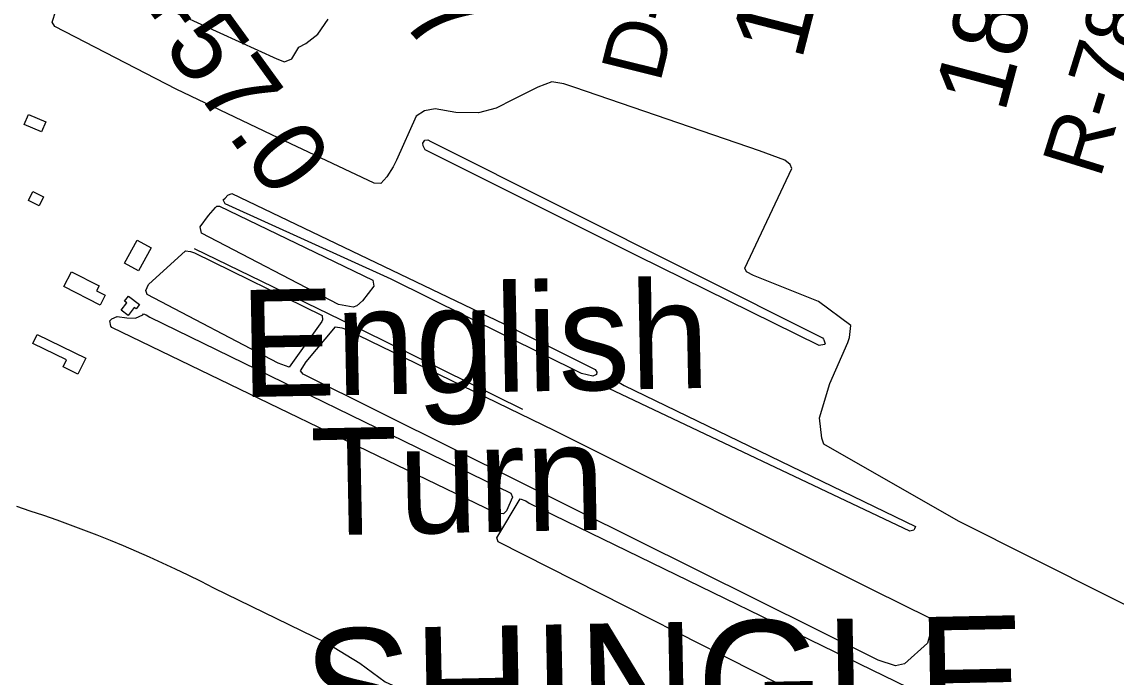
# Model space of a CAD drawing. Extents: x 3683402 to 3721514, y 487807 to 513565.
# Drawn here: x 3714248 to 3715731, y 502154 to 503041 of the extents above; entities that cross this region are included whole.
import ezdxf

# ---------------------------------------------------------------- set-up
doc = ezdxf.new("R2010")
doc.units = 0
for name, color, linetype in [('V-BLDG-OTLN', 7, 'Continuous'), ('V-RIVR-RANG-IDEN', 7, 'Continuous'), ('V-SITE-VEGE', 7, 'Continuous'), ('V-SURV-IDEN', 7, 'Continuous'), ('V-TOPO-GNAM-IDEN', 7, 'Continuous'), ('V-TOPO-SHOR', 7, 'Continuous')]:
    doc.layers.add(name, color=color, linetype=linetype)

msp = doc.modelspace()

# ---------------------------------------------------------------- linework, layer by layer
at = {"layer": 'V-BLDG-OTLN'}
for points in [[(3714257.2, 502915.8), (3714280.5, 502905.5), (3714274.5, 502892), (3714251.3, 502902.3)], [(3714262.9, 502811.2), (3714277.3, 502804), (3714271.3, 502792), (3714256.9, 502799.3)], [(3714423.3, 502734.9), (3714406.2, 502704), (3714387.3, 502714.4), (3714404.4, 502745.3)], [(3714315.2, 502702.6), (3714352.8, 502683.5), (3714349.4, 502676.7), (3714360.9, 502670.8), (3714354.2, 502657.6), (3714305.1, 502682.5)], [(3714392.4, 502669.6), (3714407.3, 502658.2), (3714402.9, 502652.5), (3714400.4, 502654.4), (3714391.9, 502643.3), (3714382.5, 502650.5), (3714390.4, 502660.7), (3714387.3, 502663)], [(3714268.9, 502617.5), (3714334.6, 502585.6), (3714324.1, 502563.8), (3714303.9, 502573.7), (3714308.5, 502583.3), (3714263, 502605.4)]]:
    msp.add_lwpolyline(points, close=True, dxfattribs=at)
at = {"layer": 'V-SITE-VEGE'}
for points in [[(3714387.4, 503085.5), (3714593.8, 502990.9), (3714603.8, 502987.1), (3714613.9, 502991), (3714623.2, 503006.7), (3714632.8, 503011.8), (3714649.1, 503024.4), (3714663.2, 503044.8)], [(3715926.9, 502159.5), (3715517.4, 502364.6), (3715334.9, 502469.2), (3715332.1, 502477), (3715329.3, 502504.8), (3715342.9, 502551.2), (3715367.4, 502606.8), (3715369.9, 502613.8), (3715371.5, 502629.8), (3715327.9, 502662.2), (3715239.5, 502697.6), (3715230.2, 502702.6), (3715227.9, 502707.4), (3715291.7, 502842.4), (3715289.5, 502847.8), (3715281.9, 502853.9), (3715247.9, 502866.6), (3714997.5, 502952.3), (3714982.8, 502957.4), (3714966.3, 502960.1), (3714947.2, 502952.9), (3714913.7, 502936), (3714890.9, 502924.2), (3714867.1, 502917.7), (3714836.3, 502918.5), (3714808, 502923.4), (3714793.8, 502920.8), (3714782.4, 502913.4), (3714756, 502853.7), (3714751.2, 502844.8), (3714742.6, 502831.2), (3714734.4, 502822.4), (3714725.4, 502822.6), (3714596.3, 502883.5), (3714457.3, 502950), (3714292.6, 503034.7), (3714289.2, 503040.7), (3714294.3, 503055.9)], [(3714240.6, 502384.9), (3714259, 502378.9), (3714277.2, 502372.8), (3714295.4, 502366.4), (3714313.6, 502359.8), (3714331.6, 502353.1), (3714349.6, 502346.1), (3714367.5, 502339), (3714385.3, 502331.6), (3714403.1, 502324.1), (3714420.7, 502316.3), (3714438.3, 502308.4), (3714455.8, 502300.3), (3714473.2, 502291.9), (3714490.5, 502283.4), (3714507.7, 502274.7)], [(3714507.7, 502274.7), (3714660.8, 502200.1), (3714706.2, 502172.3), (3714740.5, 502147.2), (3714775, 502131.5), (3715118.2, 501970.2), (3715718.8, 501673.9), (3716268.6, 501399.6)]]:
    msp.add_lwpolyline(points, dxfattribs=at)
for points in [[(3715333.2, 502613.2), (3715334.4, 502611.4), (3715334.9, 502610.2), (3715336.6, 502604.8), (3715336, 502604.3), (3715328.8, 502602.7), (3715082.8, 502723.7), (3714794.8, 502867.7), (3714792, 502873.1), (3714791.5, 502876.7), (3714794, 502880.7), (3714798.1, 502881.2), (3714802.2, 502879.3)], [(3714532.4, 502808.7), (3714901.2, 502631.9), (3715025.1, 502570.2), (3715027.4, 502566.6), (3715026.7, 502563.6), (3715021.9, 502561.4), (3715006.6, 502564.7), (3714748.4, 502692.6), (3714523.8, 502794.7), (3714521, 502800.1), (3714523.4, 502802.4), (3714527.1, 502806.5)], [(3714516, 502791.4), (3714723.5, 502691.4), (3714725.1, 502683.1), (3714709.8, 502663.4), (3714701.9, 502656.5), (3714697.1, 502654.8), (3714677.1, 502658.3), (3714491.4, 502754.7), (3714489.9, 502763.6), (3714500.9, 502778.7), (3714510.7, 502789.7), (3714512.5, 502791.5)], [(3714481.9, 502728.3), (3714654.9, 502643.5), (3714655.3, 502637.5), (3714654.7, 502635.2), (3714610.5, 502573.6), (3714595.3, 502578.7), (3714417.8, 502672), (3714416.2, 502677.3), (3714419.9, 502685.5), (3714469.6, 502731), (3714476.7, 502730.2)], [(3714421.7, 502641.1), (3714910.9, 502402.7), (3714913.1, 502397.3), (3714904.9, 502378.6), (3714900.7, 502374.5), (3714890.1, 502376), (3714369.9, 502627), (3714368.8, 502628.9), (3714367.2, 502636), (3714370.2, 502638.9), (3714377.4, 502642.2), (3714390.4, 502640.1), (3714402.2, 502639.8), (3714411.8, 502644.3), (3714413, 502645.5), (3714416.5, 502644.2)], [(3714688.1, 502624.3), (3714969.8, 502487.5), (3715401.5, 502271.9), (3715479.2, 502233.2), (3715480.6, 502217.8), (3715475.4, 502199.6), (3715444.5, 502171.4), (3715432, 502168.7), (3715408.6, 502176.4), (3714835.4, 502461.4), (3714629.2, 502563.7), (3714625.8, 502568.5), (3714633.2, 502580.7), (3714672.9, 502628.2), (3714681.7, 502626.8)], [(3715064.2, 502548.5), (3715459.3, 502357.4), (3715458, 502354.5), (3715456.8, 502352.7), (3715451.4, 502351.1), (3715043.4, 502544.3), (3715042.3, 502547.8), (3715043, 502551.4), (3715050.2, 502556.5), (3715053.1, 502555.3)], [(3714935.4, 502389), (3715515.1, 502107.5), (3715843.9, 501941.7), (3716198.9, 501777.7), (3716617.9, 501574.8), (3717087.4, 501340.7), (3717329.7, 501215.6), (3717335.4, 501206), (3717335, 501191.2), (3717329.2, 501173), (3717320.6, 501160.8), (3717310.4, 501152.2), (3717274.3, 501154.3), (3717227.2, 501185.7), (3716799.9, 501390), (3716271.7, 501650.2), (3715942.4, 501820.1), (3715714.5, 501931.2), (3715343.3, 502109.2), (3714893.6, 502336.6), (3714891.9, 502342), (3714923.4, 502395), (3714931.1, 502392.5)]]:
    msp.add_lwpolyline(points, close=True, dxfattribs=at)
at = {"layer": 'V-TOPO-SHOR'}
msp.add_lwpolyline([(3714481.6, 502734), (3714709.5, 502623.5), (3714926.5, 502516.3)], dxfattribs=at)

# ---------------------------------------------------------------- texts
at = {"layer": 'V-RIVR-RANG-IDEN'}
for s, rotation, p in [('D-230', 76.0243, (3715112.8, 502956.9)), ('R-78.5', 72.7472, (3715709.1, 502827.3))]:
    msp.add_text(s, height=83, rotation=rotation, dxfattribs=at).set_placement(p)
at = {"layer": 'V-SURV-IDEN'}
for s, rotation, p in [('184+77.6', 75.587, (3715304.6, 502987.3)), ('181+59.0', 74.9963, (3715579.7, 502915.7)), ('195+29.7', 312.1908, (3714431.6, 503404.5)), ('198+57.0', 305.9739, (3714261.3, 503252.7))]:
    msp.add_text(s, height=100, rotation=rotation, dxfattribs=at).set_placement(p)
at = {"layer": 'V-TOPO-GNAM-IDEN'}
for s, height, p in [('English', 145, (3714545.1, 502532.7)), ('Turn', 145, (3714641.1, 502345.3)), ('SHINGLE', 167, (3714630.9, 502051))]:
    msp.add_text(s, height=height, rotation=1.1486, dxfattribs=at).set_placement(p)

doc.saveas('drawing.dxf')
